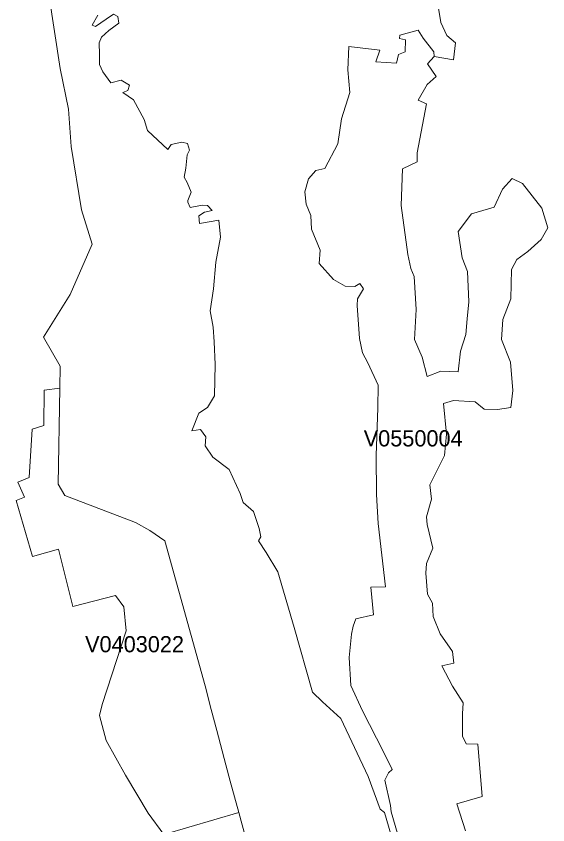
# Model space of a CAD drawing. Extents: x 369010 to 735936, y 6377141 to 6616555.
# Drawn here: x 430373 to 433651, y 6490450 to 6495437 of the extents above; entities that cross this region are included whole.
import ezdxf
from ezdxf.enums import TextEntityAlignment as Align

# ---------------------------------------------------------------- set-up
doc = ezdxf.new("R2010")
doc.units = 0
doc.header["$LTSCALE"] = 40
doc.layers.add('3', color=7, linetype='Continuous', lineweight=13)
doc.layers.add('4', color=7, linetype='Continuous')

msp = doc.modelspace()

# ---------------------------------------------------------------- linework, layer by layer
at = {"layer": '3'}
for points in [[(430502.22, 6495986.93), (430573.56, 6495573.17), (430645.22, 6495114.22), (430695.53, 6494863.32), (430712.74, 6494632.44), (430776.79, 6494241.36), (430841.51, 6494030.34), (430705.63, 6493719.52), (430542.11, 6493457.53), (430644.39, 6493278.12), (430642.24, 6493142.24), (430632.31, 6492550.24), (430672.03, 6492480.23), (431108.46, 6492313.9), (431196.35, 6492264.08), (431289.53, 6492200.19), (431537.62, 6491306.47), (431576.18, 6491161.16), (431610.6, 6491031.07), (431666.54, 6490820.22), (431693.52, 6490718.6), (431745.82, 6490526.12), (431820.13, 6490253.37)], [(431820.13, 6490253.37), (431745.82, 6490526.12), (431745.82, 6490526.12), (431284.23, 6490389.75), (431186.09, 6490521.98), (431047.06, 6490755.68), (430928.07, 6490970.33), (430886.69, 6491124.42), (430904.07, 6491192.61), (431050.37, 6491645.09), (431036.97, 6491793.05), (430985.66, 6491864.39), (430721.35, 6491795.87), (430633.47, 6492149.05), (430473.1, 6492104.37), (430372.97, 6492449.44), (430424.11, 6492470.3), (430383.89, 6492562.32), (430453.4, 6492590.95), (430471.11, 6492888.86), (430544.43, 6492911.53), (430545.92, 6493130.49), (430642.24, 6493142.24), (430644.39, 6493278.12), (430542.11, 6493457.53), (430705.63, 6493719.52), (430841.51, 6494030.34), (430776.79, 6494241.36), (430712.74, 6494632.44), (430695.53, 6494863.32), (430645.22, 6495114.22), (430573.56, 6495573.17)], [(432753.08, 6490297.56), (432684.39, 6490529.1), (432681.08, 6490567.99), (432645.33, 6490724.89), (432669.33, 6490769.74), (432691.51, 6490790.27), (432637.56, 6490900.49), (432509.62, 6491152.55), (432436.97, 6491308.96), (432427.2, 6491482.57), (432440.11, 6491624.74), (432451.86, 6491674.06), (432468.08, 6491719.74), (432576.49, 6491743.73), (432559.44, 6491914.53), (432650.3, 6491918.18), (432605.61, 6492307.28), (432594.03, 6492486.19), (432593.2, 6492727.16), (432603.63, 6493022.09), (432605.61, 6493160.95), (432540.57, 6493299.31), (432507.64, 6493361.04), (432489.43, 6493447.93), (432475.36, 6493651.5), (432478.67, 6493693.04), (432515.58, 6493754.61), (432492.91, 6493789.03), (432461.79, 6493768.84), (432401.71, 6493770.66), (432329.06, 6493813.53), (432240.51, 6493910.35), (432247.63, 6493993.76), (432193.67, 6494124.01), (432190.86, 6494207.59), (432161.9, 6494277.77), (432152.13, 6494353.24), (432174.64, 6494433.01), (432220.49, 6494484.15), (432275.43, 6494497.89), (432356.03, 6494648.66), (432379.04, 6494803.9), (432431.34, 6494965.1), (432417.44, 6495106.61), (432424.72, 6495249.94), (432616.04, 6495226.27), (432590.39, 6495155.43), (432719.15, 6495147.66), (432731.56, 6495200.12), (432771.78, 6495217.17), (432773.77, 6495290.49), (432737.69, 6495298.43), (432739.67, 6495318.79), (432851.72, 6495350.89), (432882.34, 6495300.25), (432948.54, 6495217.17), (432950.86, 6495188.04), (433069.36, 6495167.85), (433081.27, 6495272.28), (433028.15, 6495317.46), (432990.91, 6495398.06), (432969.72, 6495536.75)], [(432969.72, 6495536.75), (432990.91, 6495398.06), (433028.15, 6495317.46), (433081.27, 6495272.28), (433069.36, 6495167.85), (432950.86, 6495188.04), (432909.98, 6495143.19), (432963.6, 6495065.23), (432906.83, 6495016.08), (432851.22, 6494917.77), (432904.18, 6494896.09), (432846.42, 6494594.38), (432845.76, 6494538.77), (432754.9, 6494495.9), (432746.95, 6494268.66), (432788.5, 6493966.45), (432806.87, 6493881.55), (432827.72, 6493831.73), (432840.46, 6493627), (432828.55, 6493441.97), (432877.54, 6493333.4), (432906.67, 6493214.73), (432992.23, 6493248.33), (433097.99, 6493242.54), (433113.71, 6493370.64), (433144.83, 6493474.41), (433153.1, 6493570.57)], [(430876.43, 6495443.25), (430840.68, 6495381.02), (430861.7, 6495372.41), (430927.9, 6495418.92), (430973.25, 6495448.54), (431000.06, 6495435.47), (431005.36, 6495394.09), (430944.45, 6495348.25), (430898.61, 6495307.7), (430885.53, 6495272.28), (430887.02, 6495200.29), (430887.02, 6495138.06), (430906.55, 6495094.03), (430957.03, 6495026.51), (431019.92, 6495042.89), (431072.38, 6495010.12), (431060.63, 6494978.01), (431031.67, 6494966.26), (431095.89, 6494921.41), (431162.75, 6494798.94), (431183.77, 6494731.41), (431307.9, 6494614.07), (431328.75, 6494645.85), (431394.95, 6494658.92), (431429.05, 6494650.48), (431441.46, 6494611.09), (431426.4, 6494581.63), (431419.94, 6494498.38), (431409.35, 6494442.77), (431426.4, 6494410.67), (431452.05, 6494350.92), (431432.36, 6494299.28), (431432.36, 6494289.68), (431446.92, 6494255.75), (431518.91, 6494271.48), (431553.34, 6494269.49), (431581.81, 6494239.04), (431533.81, 6494227.29), (431498.72, 6494205.28), (431503.36, 6494158.6), (431621.86, 6494179.29), (431632.78, 6494074.36), (431603.65, 6493919.95), (431590.08, 6493754.61), (431568.73, 6493619.06), (431586.94, 6493519.59), (431594.05, 6493428.07), (431599.85, 6493287.56), (431596.54, 6493094.91), (431553.01, 6493024.24), (431498.56, 6492987.99), (431456.85, 6492879.42), (431508.65, 6492887.86), (431541.75, 6492841.85), (431537.45, 6492787.73), (431586.11, 6492717.73), (431686.24, 6492640.77), (431754.92, 6492493.14), (431772.8, 6492436.53), (431835.69, 6492382.08), (431872.27, 6492276.99), (431882.69, 6492225.68), (431867.63, 6492200.36), (431915.13, 6492128.37)], [(432617.36, 6490547.14), (432542.56, 6490747.73), (432375.73, 6491105.88), (432261.86, 6491209.16), (432201.29, 6491267.91), (432087.92, 6491666.61), (431987.46, 6492009.7), (431915.13, 6492128.37), (431867.63, 6492200.36), (431882.69, 6492225.68), (431872.27, 6492276.99), (431835.69, 6492382.08), (431772.8, 6492436.53), (431754.92, 6492493.14), (431686.24, 6492640.77), (431586.11, 6492717.73), (431537.45, 6492787.73), (431541.75, 6492841.85), (431508.65, 6492887.86), (431456.85, 6492879.42), (431498.56, 6492987.99), (431553.01, 6493024.24), (431596.54, 6493094.91), (431599.85, 6493287.56), (431594.05, 6493428.07), (431586.94, 6493519.59), (431568.73, 6493619.06), (431590.08, 6493754.61), (431603.65, 6493919.95), (431632.78, 6494074.36), (431621.86, 6494179.29), (431503.36, 6494158.6), (431498.72, 6494205.28), (431533.81, 6494227.29), (431581.81, 6494239.04), (431553.34, 6494269.49), (431518.91, 6494271.48), (431446.92, 6494255.75), (431432.36, 6494289.68), (431432.36, 6494299.28), (431452.05, 6494350.92), (431426.4, 6494410.67), (431409.35, 6494442.77), (431419.94, 6494498.38), (431426.4, 6494581.63), (431441.46, 6494611.09), (431429.05, 6494650.48), (431394.95, 6494658.92), (431328.75, 6494645.85), (431307.9, 6494614.07), (431183.77, 6494731.41), (431162.75, 6494798.94), (431095.89, 6494921.41), (431031.67, 6494966.26), (431060.63, 6494978.01), (431072.38, 6495010.12), (431019.92, 6495042.89), (430957.03, 6495026.51), (430906.55, 6495094.03), (430887.02, 6495138.06), (430887.02, 6495200.29), (430885.53, 6495272.28), (430898.61, 6495307.7), (430944.45, 6495348.25), (431005.36, 6495394.09), (431000.06, 6495435.47), (430973.25, 6495448.54), (430927.9, 6495418.92), (430861.7, 6495372.41), (430840.68, 6495381.02), (430876.43, 6495443.25)], [(432963.6, 6495065.23), (432909.98, 6495143.19), (432950.86, 6495188.04), (432948.54, 6495217.17), (432882.34, 6495300.25), (432851.72, 6495350.89), (432739.67, 6495318.79), (432737.69, 6495298.43), (432773.77, 6495290.49), (432771.78, 6495217.17), (432731.56, 6495200.12), (432719.15, 6495147.66), (432590.39, 6495155.43), (432616.04, 6495226.27), (432424.72, 6495249.94), (432417.44, 6495106.61), (432431.34, 6494965.1), (432379.04, 6494803.9), (432356.03, 6494648.66), (432275.43, 6494497.89), (432220.49, 6494484.15), (432174.64, 6494433.01), (432152.13, 6494353.24), (432161.9, 6494277.77), (432190.86, 6494207.59), (432193.67, 6494124.01), (432247.63, 6493993.76), (432240.51, 6493910.35), (432329.06, 6493813.53), (432401.71, 6493770.66), (432461.79, 6493768.84), (432492.91, 6493789.03), (432515.58, 6493754.61), (432478.67, 6493693.04), (432475.36, 6493651.5), (432489.43, 6493447.93), (432507.64, 6493361.04), (432540.57, 6493299.31), (432605.61, 6493160.95), (432603.63, 6493022.09)], [(433143.5, 6490412.92), (433090.21, 6490579.58), (433246.11, 6490624.6), (433219.47, 6490946.83), (433148.63, 6490948.82), (433124.63, 6490995.49), (433126.12, 6491133.69), (433128.77, 6491203.03), (433063.23, 6491304.98), (432997.69, 6491429.44), (433072.34, 6491445.66), (433063.4, 6491519.64), (432988.09, 6491627.39), (432943.74, 6491734.47), (432939.27, 6491817.55), (432909.15, 6491872.99), (432899.38, 6492000.76), (432903.85, 6492061.01), (432941.59, 6492155.01), (432906.83, 6492300.99), (432903.69, 6492349.64), (432933.15, 6492458.38), (432924.71, 6492545.44), (433013.75, 6492726.83), (433026.66, 6492858.9), (433008.78, 6493048.24), (433069.85, 6493065.78), (433203.41, 6493057.84), (433258.03, 6493013.65), (433340.95, 6493010.67), (433423.04, 6493023.58), (433435.95, 6493128.67), (433421.38, 6493303.28), (433365.94, 6493442.96), (433374.38, 6493566.93), (433423.2, 6493693.37), (433427.51, 6493873.61), (433460.61, 6493935.17), (433527.47, 6493985.82), (433611.22, 6494059.63), (433651.43, 6494130.96), (433613.7, 6494252.77), (433495.86, 6494403.71), (433431.64, 6494435.16), (433372.89, 6494370.28), (433320.76, 6494257.91), (433179.75, 6494218.35), (433098.48, 6494108.62), (433122.65, 6493945.6), (433155.75, 6493862.52), (433163.36, 6493675.66), (433153.1, 6493570.57), (433144.83, 6493474.41), (433113.71, 6493370.64), (433097.99, 6493242.54), (432992.23, 6493248.33), (432906.67, 6493214.73), (432877.54, 6493333.4), (432828.55, 6493441.97), (432840.46, 6493627), (432827.72, 6493831.73), (432806.87, 6493881.55), (432788.5, 6493966.45), (432746.95, 6494268.66), (432754.9, 6494495.9), (432845.76, 6494538.77), (432846.42, 6494594.38), (432904.18, 6494896.09), (432851.22, 6494917.77), (432906.83, 6495016.08), (432963.6, 6495065.23)], [(433153.1, 6493570.57), (433163.36, 6493675.66), (433155.75, 6493862.52), (433122.65, 6493945.6), (433098.48, 6494108.62), (433179.75, 6494218.35), (433320.76, 6494257.91), (433372.89, 6494370.28), (433431.64, 6494435.16), (433495.86, 6494403.71), (433613.7, 6494252.77), (433651.43, 6494130.96), (433611.22, 6494059.63), (433527.47, 6493985.82), (433460.61, 6493935.17), (433427.51, 6493873.61), (433423.2, 6493693.37), (433374.38, 6493566.93), (433365.94, 6493442.96), (433421.38, 6493303.28), (433435.95, 6493128.67), (433423.04, 6493023.58), (433340.95, 6493010.67), (433258.03, 6493013.65), (433203.41, 6493057.84), (433069.85, 6493065.78), (433008.78, 6493048.24), (433026.66, 6492858.9), (433013.75, 6492726.83), (432924.71, 6492545.44), (432933.15, 6492458.38), (432903.69, 6492349.64), (432906.83, 6492300.99), (432941.59, 6492155.01), (432903.85, 6492061.01), (432899.38, 6492000.76), (432909.15, 6491872.99), (432939.27, 6491817.55), (432943.74, 6491734.47), (432988.09, 6491627.39), (433063.4, 6491519.64), (433072.34, 6491445.66), (432997.69, 6491429.44), (433063.23, 6491304.98), (433128.77, 6491203.03), (433126.12, 6491133.69), (433124.63, 6490995.49), (433148.63, 6490948.82), (433219.47, 6490946.83), (433246.11, 6490624.6), (433090.21, 6490579.58), (433143.5, 6490412.92)], [(432603.63, 6493022.09), (432593.2, 6492727.16), (432594.03, 6492486.19), (432605.61, 6492307.28), (432650.3, 6491918.18), (432559.44, 6491914.53), (432576.49, 6491743.73), (432468.08, 6491719.74), (432451.86, 6491674.06), (432440.11, 6491624.74), (432427.2, 6491482.57), (432436.97, 6491308.96), (432509.62, 6491152.55), (432637.56, 6490900.49), (432691.51, 6490790.27), (432669.33, 6490769.74), (432645.33, 6490724.89), (432681.08, 6490567.99), (432684.39, 6490529.1), (432753.08, 6490297.56)], [(431915.13, 6492128.37), (431987.46, 6492009.7), (432087.92, 6491666.61), (432201.29, 6491267.91), (432261.86, 6491209.16), (432375.73, 6491105.88), (432542.56, 6490747.73), (432617.36, 6490547.14), (432643.85, 6490526.45), (432712.7, 6490293.59)], [(432712.7, 6490293.59), (432643.85, 6490526.45), (432617.36, 6490547.14)]]:
    msp.add_lwpolyline(points, dxfattribs=at)
msp.add_lwpolyline([(430642.24, 6493142.24), (430545.92, 6493130.49), (430544.43, 6492911.53), (430471.11, 6492888.86), (430453.4, 6492590.95), (430383.89, 6492562.32), (430424.11, 6492470.3), (430372.97, 6492449.44), (430473.1, 6492104.37), (430633.47, 6492149.05), (430721.35, 6491795.87), (430985.66, 6491864.39), (431036.97, 6491793.05), (431050.37, 6491645.09), (430904.07, 6491192.61), (430886.69, 6491124.42), (430928.07, 6490970.33), (431047.06, 6490755.68), (431186.09, 6490521.98), (431284.23, 6490389.75), (431745.82, 6490526.12), (431745.82, 6490526.12), (431693.52, 6490718.6), (431666.54, 6490820.22), (431610.6, 6491031.07), (431576.18, 6491161.16), (431537.62, 6491306.47), (431289.53, 6492200.19), (431196.35, 6492264.08), (431108.46, 6492313.9), (430672.03, 6492480.23), (430632.31, 6492550.24)], close=True, dxfattribs=at)

# ---------------------------------------------------------------- texts
at = {"layer": '4'}
for s, p in [('V0550004', (432821.01, 6492783.19)), ('V0403022', (431102.82, 6491513.7))]:
    msp.add_text(s, height=100, dxfattribs=at).set_placement(p, align=Align.CENTER)

doc.saveas('drawing.dxf')
